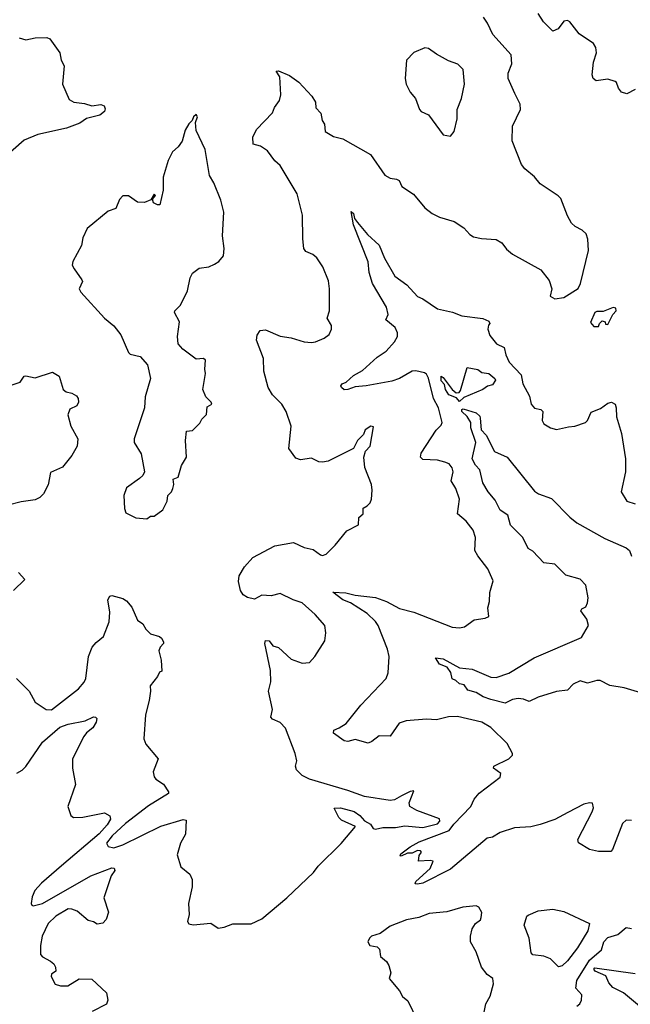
# Model space of a CAD drawing. Extents: x 2057697 to 2160550, y 827490 to 1016834.
# Tile 323 of 509: x 2132031 to 2135368, y 932873 to 938257. Entities that reach past the tile are written whole.
import ezdxf

# ---------------------------------------------------------------- set-up
doc = ezdxf.new("R2010")
doc.units = 0

msp = doc.modelspace()

# ---------------------------------------------------------------- linework, layer by layer
at = {"layer": '0CON20XD'}
for points in [[(2132014, 934655), (2132082.5, 934585), (2132115.6, 934525.6), (2132175.7, 934485.7), (2132205, 934483.1), (2132352, 934598), (2132383.3, 934635), (2132391.5, 934655), (2132406.1, 934775), (2132427.3, 934825), (2132449.1, 934850.9), (2132488.8, 934885), (2132519.6, 934965), (2132523.6, 935016.4), (2132511.9, 935085), (2132522.5, 935105), (2132535, 935108.1), (2132595, 935091.9), (2132615, 935080), (2132643.8, 935045), (2132675, 934973.3), (2132703.9, 934953.9), (2132720, 934925), (2132745, 934898.8), (2132795, 934883.8), (2132806.7, 934875), (2132816.7, 934855), (2132816.7, 934845), (2132798.8, 934825), (2132792, 934805), (2132804.2, 934755), (2132807.5, 934695), (2132795, 934690), (2132783.3, 934665), (2132743.3, 934615), (2132746.2, 934585), (2132738.8, 934535), (2132718, 934455), (2132710, 934325), (2132720, 934295), (2132787.5, 934215), (2132760, 934145), (2132766.4, 934116.4), (2132775, 934103.3), (2132815.9, 934075.9), (2132843.3, 934035), (2132843.3, 934025), (2132735, 933958.9), (2132608.8, 933861.2), (2132535.4, 933795), (2132504.4, 933755), (2132515, 933736.7), (2132545, 933729.2), (2132595, 933744.2), (2132802.5, 933847.5), (2132924, 933884), (2132940.7, 933880.7), (2132937, 933803), (2132908.8, 933755), (2132890.8, 933690.8), (2132911.2, 933625), (2132960, 933585), (2132973.8, 933555), (2132974, 933515), (2132953.6, 933423.6), (2132956.7, 933365), (2132947.5, 933325), (2132955, 933313.3), (2132978, 933308), (2133075, 933316.7), (2133115, 933290), (2133147.5, 933295), (2133195, 933313.1), (2133295, 933313.6), (2133355, 933340.7), (2133490.3, 933455), (2133635.7, 933594.3), (2133661.9, 933628.1), (2133788, 933752), (2133866.7, 933845), (2133789.7, 933879.7), (2133774.4, 933894.4), (2133750, 933945), (2133785, 933946.9), (2133858, 933928), (2133890, 933905), (2133915.8, 933875.8), (2133948.8, 933858.8), (2133963.6, 933833.6), (2133975, 933830), (2134015, 933840), (2134085, 933840), (2134135, 933849.5), (2134235, 933839.6), (2134315, 933859.1), (2134327.9, 933875), (2134325, 933887.5), (2134202, 933932), (2134162.5, 933955), (2134159.4, 933975), (2134185, 934040), (2134165, 934037.1), (2134117.1, 934012.9), (2134078.8, 933991.2), (2134055, 933987.1), (2133915, 934009.1), (2133825, 934042.1), (2133615, 934104.7), (2133574.6, 934124.6), (2133544.3, 934155), (2133538.1, 934175), (2133545.8, 934205), (2133537.1, 934245), (2133483, 934383), (2133455, 934414.3), (2133412.6, 934432.6), (2133403.2, 934443.2), (2133413.3, 934485), (2133390.6, 934585), (2133404.1, 934635.9), (2133401.2, 934698.8), (2133370, 934845), (2133375, 934862.5), (2133395, 934860), (2133413.8, 934833.8), (2133445, 934824), (2133515, 934760.8), (2133575, 934737.5), (2133615, 934741.2), (2133643.8, 934775), (2133698.9, 934861.1), (2133704.3, 934905), (2133698.6, 934945), (2133645.6, 935005), (2133575, 935068.9), (2133525, 935083.9), (2133455, 935118.9), (2133405, 935105.7), (2133355, 935109.4), (2133315, 935088.1), (2133275, 935096.9), (2133252.4, 935112.4), (2133238.2, 935135), (2133227.5, 935185), (2133229.5, 935215), (2133260, 935265), (2133305, 935315.8), (2133425, 935380), (2133528.1, 935398.1), (2133585, 935370), (2133635, 935360), (2133675, 935330), (2133685, 935326.7), (2133705, 935333.8), (2133755.6, 935384.4), (2133817.9, 935462.1), (2133882.5, 935495), (2133883.8, 935535), (2133907.5, 935555), (2133907.5, 935585), (2133930.6, 935599.4), (2133945.5, 935614.5), (2133954.4, 935635), (2133958.1, 935685), (2133953.1, 935715), (2133917.3, 935807.3), (2133910.8, 935865), (2133921.7, 935898.3), (2133945.8, 935925), (2133965, 936030), (2133950, 936035), (2133918.8, 936015), (2133910.7, 935989.3), (2133876.7, 935955), (2133855, 935912.5), (2133717, 935843), (2133685, 935836.7), (2133665, 935839.4), (2133625, 935858.9), (2133565, 935850), (2133539.4, 935859.4), (2133502.1, 935912.1), (2133514.3, 936035), (2133487.5, 936115), (2133463.7, 936153.7), (2133411.9, 936205), (2133388.2, 936245), (2133364.4, 936335), (2133363.3, 936405), (2133324.5, 936505), (2133329.1, 936530.9), (2133345, 936556.7), (2133375, 936561.2), (2133455, 936526.9), (2133515, 936516.7), (2133585, 936495.8), (2133625, 936492.5), (2133647.5, 936495), (2133695.5, 936514.5), (2133722, 936535), (2133735.8, 936565), (2133734.3, 936585), (2133710.8, 936625), (2133724.2, 936665), (2133724.5, 936785), (2133719.1, 936829.1), (2133688.5, 936905), (2133655, 936953.8), (2133632.7, 936972.7), (2133595, 936990), (2133583.8, 937005), (2133577.7, 937057.7), (2133577, 937187), (2133548.1, 937305), (2133455, 937460), (2133424.5, 937484.5), (2133385, 937538.8), (2133347.5, 937565), (2133306, 937576), (2133304.3, 937615), (2133325, 937656.2), (2133412.5, 937747.5), (2133424.2, 937775.8), (2133451.2, 937815), (2133458, 937845), (2133452, 937945), (2133432.5, 937975), (2133445, 937976.2), (2133505, 937951.2), (2133555.7, 937915.7), (2133628.3, 937838.3), (2133647.5, 937805), (2133650, 937775), (2133676.7, 937745), (2133683.3, 937705), (2133696.7, 937685), (2133700, 937645), (2133745, 937618.8), (2133797.5, 937605), (2133948.8, 937518.8), (2134027.1, 937407.1), (2134055, 937390), (2134090, 937385), (2134105, 937376.7), (2134120, 937345), (2134183.4, 937303.4), (2134245, 937228), (2134285, 937197.1), (2134325, 937177.1), (2134405, 937154), (2134457.9, 937117.9), (2134491.3, 937081.3), (2134510.3, 937070.3), (2134555, 937059.4), (2134635, 937055.7), (2134666.1, 937036.1), (2134691.5, 937001.5), (2134725, 936974.3), (2134879.5, 936889.5), (2134925, 936830), (2134938.8, 936785), (2134930, 936745), (2134955, 936730), (2135005, 936737.5), (2135083, 936787), (2135096.4, 936813.6), (2135140, 936995), (2135136.1, 937056.1), (2135126.7, 937085), (2135105, 937106.2), (2135065.9, 937125.9), (2135046.7, 937145), (2135024.2, 937184.2), (2134988.8, 937278.8), (2134974.1, 937294.1), (2134875, 937358.8), (2134845, 937396.7), (2134791.7, 937441.7), (2134774, 937465), (2134721.9, 937595), (2134724.2, 937675), (2134768, 937765), (2134765.8, 937795), (2134736.4, 937853.6), (2134700, 937935), (2134700.6, 937965), (2134721.1, 938015), (2134717.1, 938065), (2134615.9, 938175.9), (2134587.7, 938237.7), (2134565, 938270.6)], [(2135395, 937874.2), (2135348.3, 937851.7), (2135320.5, 937860.5), (2135302.9, 937882.9), (2135293.6, 937913.6), (2135285, 937918.8), (2135245, 937932), (2135182.3, 937922.3), (2135165.9, 937935.9), (2135158.8, 937955), (2135166.4, 938025), (2135183.5, 938075), (2135178.9, 938105), (2135166.2, 938126.2), (2135088.7, 938178.7), (2135037.5, 938245), (2135025, 938252.5), (2135005, 938249.2), (2134973.2, 938206.8), (2134944.3, 938194.3), (2134894.2, 938245), (2134865, 938290.8)], [(2132027.3, 938157.3), (2132065, 938146.7), (2132115, 938157.5), (2132178.8, 938158.8), (2132195, 938152.5), (2132250, 938075), (2132256.7, 938035), (2132273.3, 938005), (2132263.9, 937903.9), (2132301.2, 937821.2), (2132325.8, 937805.8), (2132385, 937798.6), (2132425, 937785.8), (2132475, 937793.3), (2132492.5, 937785), (2132498.8, 937768.8), (2132493.8, 937755), (2132468.8, 937735), (2132395, 937716.4), (2132358.9, 937691.1), (2132285.9, 937664.1), (2132130.2, 937629.8), (2132055, 937597.1), (2131949.2, 937505)], [(2134385, 937620), (2134406.2, 937645), (2134421.2, 937715), (2134421.2, 937765), (2134446, 937825), (2134462, 937905), (2134453.9, 937983.9), (2134425, 938013.8), (2134375, 938032), (2134308.3, 938068.3), (2134265, 938100), (2134245, 938103.3), (2134185, 938078), (2134144.5, 938035.5), (2134137.5, 937935), (2134142.5, 937905), (2134165, 937860), (2134194, 937825), (2134215.6, 937765), (2134225, 937754.4), (2134265, 937736.2), (2134345, 937626.7), (2134385, 937620)], [(2132725, 935527.5), (2132745, 935542.5), (2132765, 935542.5), (2132813.6, 935576.4), (2132837.5, 935625), (2132840, 935655), (2132860, 935675), (2132867, 935693), (2132872.5, 935715), (2132870, 935745), (2132897.5, 935755), (2132915, 935820), (2132942.5, 935865), (2132936.7, 935955), (2132943, 936007), (2132975, 936010), (2133015, 936050), (2133027, 936073), (2133051.7, 936098.3), (2133055, 936140), (2133080, 936155), (2133077.5, 936165), (2133048.8, 936195), (2133031.2, 936235), (2133047, 936323), (2133042.5, 936345), (2133045.8, 936395.8), (2133035, 936403.8), (2132995, 936400), (2132922.5, 936455), (2132896.7, 936485), (2132893.6, 936523.6), (2132903.8, 936605), (2132877.1, 936655), (2132879.2, 936665), (2132910, 936695), (2132948, 936775), (2132962, 936845), (2132975, 936870), (2133011.2, 936898.8), (2133065, 936905.8), (2133095, 936919.2), (2133118.8, 936935), (2133143.8, 936965), (2133148, 937005), (2133138.8, 937075), (2133146.2, 937205), (2133130.3, 937270.3), (2133092, 937365), (2133067.5, 937405), (2133045, 937547.5), (2132995, 937650), (2132992.5, 937695), (2133002.5, 937725), (2132995, 937737.5), (2132980, 937725), (2132972.5, 937705), (2132955, 937687.5), (2132935, 937652.5), (2132918.3, 937591.7), (2132897.7, 937562.3), (2132866.4, 937533.6), (2132842.7, 937487.3), (2132815.5, 937395), (2132814.4, 937325), (2132797.5, 937245), (2132783.6, 937243.6), (2132762.5, 937255), (2132757.5, 937275), (2132772.5, 937295), (2132765, 937302.5), (2132747.5, 937272.5), (2132713.6, 937256.4), (2132675, 937258.8), (2132625, 937293.8), (2132595, 937293.3), (2132576.4, 937273.6), (2132556.4, 937223.6), (2132515, 937210), (2132400, 937115), (2132375.5, 937064.5), (2132368.5, 937021.5), (2132321.2, 936935), (2132318, 936915), (2132328, 936895), (2132371.2, 936835), (2132373.8, 936825), (2132356.2, 936785), (2132365, 936766.7), (2132494.5, 936624.5), (2132545, 936583.3), (2132584.4, 936534.4), (2132625, 936436.2), (2132635, 936428), (2132690, 936415), (2132730, 936370), (2132745.9, 936294.1), (2132716, 936195), (2132712.5, 936135), (2132656.2, 935965), (2132656.7, 935945), (2132693.8, 935883.8), (2132712.5, 935785), (2132703.3, 935765), (2132685, 935747.5), (2132615, 935696.7), (2132600, 935655), (2132604.1, 935584.1), (2132610.8, 935560.8), (2132665, 935533.3), (2132725, 935527.5)], [(2135027.4, 933922.6), (2134955, 933884.5), (2134875, 933855.5), (2134825, 933843.9), (2134735, 933837.9), (2134657.6, 933812.4), (2134615, 933787.4), (2134585, 933781.6), (2134385, 933612.5), (2134233.9, 933536.1), (2134205, 933530), (2134192.5, 933532.5), (2134196.7, 933545), (2134273.8, 933615), (2134290, 933655), (2134275, 933660), (2134210, 933655), (2134213.8, 933686.2), (2134227.5, 933705), (2134221.7, 933711.7), (2134205, 933713.3), (2134175, 933700), (2134150.7, 933699.3), (2134115, 933683.3), (2134110, 933685), (2134113.3, 933695), (2134165, 933734.2), (2134215, 933760.9), (2134377.3, 933822.7), (2134402.8, 933857.2), (2134496.2, 933955), (2134514.5, 933995.5), (2134542, 934028), (2134656.2, 934115), (2134661.2, 934135), (2134620, 934165), (2134622, 934175), (2134705, 934215.5), (2134724.4, 934235), (2134724.4, 934245), (2134695, 934298.8), (2134606.5, 934386.5), (2134556.2, 934415), (2134423.1, 934446.9), (2134375, 934445.4), (2134308.3, 934428.3), (2134255, 934432.5), (2134143.6, 934423.6), (2134105, 934410), (2134055, 934338.8), (2133995, 934341.9), (2133955, 934309.2), (2133935, 934300.8), (2133865, 934320.6), (2133825, 934310.6), (2133805, 934314.4), (2133746.7, 934355), (2133748.3, 934371.7), (2133777.5, 934385), (2133815, 934408.8), (2133895, 934508.6), (2134034.4, 934655), (2134045.5, 934685), (2134050, 934775), (2134041.9, 934815), (2133989.3, 934945), (2133975.8, 934965.8), (2133929.3, 935009.3), (2133838.4, 935068.4), (2133796.9, 935085), (2133742.7, 935127.3), (2133813.6, 935123.6), (2133865, 935110.5), (2133975, 935097.5), (2134035.3, 935075.3), (2134106.8, 935036.8), (2134185, 935018.1), (2134395, 934935.4), (2134435, 934931.8), (2134462.7, 934937.3), (2134515, 934976.2), (2134575, 934983.8), (2134595, 934993.3), (2134589.3, 935040.7), (2134598.8, 935075), (2134600.8, 935125), (2134617.7, 935187.7), (2134588.8, 935255), (2134534.2, 935325), (2134518, 935355), (2134521.9, 935425), (2134510, 935465), (2134471.9, 935515), (2134424.3, 935555), (2134435.4, 935635), (2134415, 935692.5), (2134388.2, 935735), (2134399.1, 935785), (2134395, 935805.8), (2134377.6, 935827.6), (2134355, 935838.2), (2134315, 935847.9), (2134235, 935851.2), (2134221.2, 935865), (2134225, 935887.1), (2134307.3, 936012.7), (2134335, 936040), (2134339.6, 936055), (2134318.9, 936135), (2134293.2, 936185), (2134265, 936295.8), (2134255, 936317.8), (2134243.8, 936325), (2134195, 936337.1), (2134175, 936334.3), (2134105.8, 936295), (2134065, 936280.8), (2133925, 936253.9), (2133865, 936249.1), (2133824.2, 936234.2), (2133805, 936233.3), (2133790, 936245), (2133786.2, 936255), (2133793.3, 936265), (2133815.6, 936274.4), (2133855, 936311.9), (2133905, 936338.1), (2133985, 936410.6), (2134034.2, 936445), (2134079.2, 936495), (2134095.7, 936525), (2134095.7, 936545), (2134083.6, 936573.6), (2134031.2, 936615), (2134044.5, 936645), (2134036.2, 936685), (2133958.9, 936815), (2133940.9, 936875), (2133935, 936933.3), (2133855.8, 937134.2), (2133842.9, 937207.1), (2133855, 937196.7), (2133860, 937170), (2133877.3, 937147.3), (2133932.1, 937082.1), (2133995, 937024.2), (2134025, 936952.9), (2134081.8, 936855), (2134147.1, 936807.1), (2134205, 936743.8), (2134235, 936730), (2134315, 936676), (2134397, 936657), (2134447.3, 936637.3), (2134563, 936623), (2134595, 936607.5), (2134600, 936595), (2134593, 936587), (2134590, 936565), (2134600.3, 936530.3), (2134636.2, 936485), (2134678, 936465), (2134687.1, 936425), (2134705.7, 936385), (2134770.8, 936315), (2134781.4, 936265), (2134817.6, 936197.6), (2134825.8, 936155), (2134845, 936132.9), (2134880, 936125), (2134890.6, 936115), (2134886, 936065), (2134895, 936046.7), (2134932.5, 936025), (2134965, 936016), (2135031.2, 936031.2), (2135065, 936034.2), (2135124, 936055), (2135135, 936066), (2135155, 936110), (2135205, 936130), (2135245, 936160.6), (2135265, 936165.6), (2135284.5, 936154.5), (2135291.1, 936135), (2135291.8, 936085), (2135320.5, 935995), (2135342, 935855), (2135341.2, 935785), (2135318.8, 935675), (2135350, 935625), (2135395, 935609.2)], [(2135168.3, 936578.3), (2135195, 936580), (2135200, 936595), (2135215, 936610), (2135230, 936605), (2135231.7, 936591.7), (2135245, 936590), (2135273.3, 936645), (2135291.2, 936665), (2135289.3, 936679.3), (2135275, 936683.3), (2135219.3, 936660.7), (2135185, 936661.2), (2135174.1, 936655.9), (2135150.7, 936600.7), (2135168.3, 936578.3)], [(2131985, 936258), (2132033.3, 936275), (2132055, 936307.5), (2132065, 936310), (2132115, 936298), (2132209.3, 936329.3), (2132246.7, 936306.7), (2132268.8, 936235), (2132285, 936222), (2132315.5, 936215.5), (2132340.3, 936200.3), (2132350.8, 936185), (2132352.5, 936165), (2132343.3, 936145), (2132305, 936127.5), (2132293.9, 936096.1), (2132309.4, 936035), (2132348.6, 935965), (2132344.3, 935925), (2132315, 935873.3), (2132265, 935810), (2132198.8, 935781.2), (2132186.8, 935713.2), (2132160, 935665), (2132140.8, 935645), (2132115, 935631.1), (2132038.8, 935621.2), (2131967.3, 935602.7)], [(2134435, 936168.8), (2134418.9, 936188.9), (2134375.8, 936205), (2134358.1, 936235), (2134351.8, 936261.8), (2134335, 936282.5), (2134335, 936306.7), (2134345, 936301.2), (2134394.4, 936234.4), (2134416.1, 936216.1), (2134432, 936218), (2134440.8, 936229.2), (2134476.7, 936355), (2134535, 936343.3), (2134557.3, 936327.3), (2134595, 936321.8), (2134626.8, 936295), (2134630.6, 936285), (2134615, 936259.5), (2134587.2, 936252.8), (2134561.2, 936235), (2134458.3, 936191.7), (2134435, 936168.8)], [(2135425, 934576.9), (2135335, 934604.2), (2135255.9, 934615.9), (2135203.6, 934643.6), (2135185, 934644.5), (2135135, 934628.2), (2135095, 934641.8), (2135055, 934622.9), (2135025, 934591.1), (2134964.3, 934584.3), (2134865, 934552.5), (2134815, 934529.4), (2134785, 934541.2), (2134754.6, 934544.6), (2134725, 934538.8), (2134685, 934520.5), (2134605, 934540.4), (2134564.2, 934554.2), (2134525, 934578.2), (2134480.6, 934590.6), (2134460.3, 934620.3), (2134435, 934625.7), (2134414.4, 934644.4), (2134395, 934652.5), (2134387.8, 934687.8), (2134367.2, 934717.2), (2134325, 934733.8), (2134303, 934767), (2134345, 934761.9), (2134435, 934713.5), (2134504.7, 934704.7), (2134605, 934661.8), (2134635, 934660.9), (2134705, 934683.5), (2134843.3, 934766.7), (2135101.1, 934878.9), (2135138.8, 934945), (2135129.7, 934979.7), (2135097.5, 935025), (2135102.5, 935035), (2135125, 935046.7), (2135135, 935067.5), (2135137.3, 935095), (2135124.6, 935165), (2135095, 935197.1), (2135015, 935220), (2134955, 935280), (2134895, 935287.5), (2134835, 935350.4), (2134809.2, 935365), (2134780.5, 935425), (2134712.5, 935492.5), (2134698.3, 935548.3), (2134657.1, 935575), (2134629.5, 935629.5), (2134590.5, 935675), (2134561.9, 935725), (2134545.4, 935795), (2134521.8, 935821.8), (2134504.1, 935855), (2134524.4, 935945), (2134496.9, 936025), (2134495.8, 936055), (2134476.2, 936086.2), (2134447.1, 936115), (2134446.7, 936125), (2134455, 936128.1), (2134525, 936107.3), (2134545, 936088.6), (2134547.7, 936077.7), (2134552.7, 936015), (2134579.6, 935985), (2134626.1, 935896.1), (2134695, 935863.8), (2134845, 935679.2), (2134866.7, 935665), (2134937.9, 935637.9), (2135036.8, 935536.8), (2135075, 935505.8), (2135229.7, 935419.7), (2135345, 935368.6), (2135363.6, 935353.6), (2135375, 935323.8)], [(2132023.4, 935233.4), (2132058.8, 935195), (2131997.5, 935135)], [(2132015, 934136.2), (2132045, 934153.3), (2132065, 934173.3), (2132155, 934306.4), (2132251, 934389), (2132295, 934404.6), (2132387.8, 934422.2), (2132434.1, 934444.1), (2132445, 934443.8), (2132452, 934435), (2132448.1, 934415), (2132430.8, 934385), (2132395, 934358), (2132381.7, 934338.3), (2132320, 934215), (2132318.9, 934165), (2132335.4, 934075), (2132294.1, 933954.1), (2132310, 933905), (2132325, 933893.8), (2132376.4, 933896.4), (2132495, 933920), (2132523.4, 933903.4), (2132526.4, 933885), (2132508.9, 933855), (2132464.8, 933805), (2132259.2, 933630.8)], [(2135375, 933878.2), (2135345, 933879.5), (2135325, 933862.5), (2135270.8, 933719.2), (2135261.4, 933708.6), (2135195, 933707.9), (2135145, 933718.9), (2135085.5, 933755.5), (2135081.5, 933775), (2135160, 933925), (2135166.6, 933946.6), (2135162.3, 933972.3), (2135145.6, 933975.6), (2135115, 933967.5), (2135027.4, 933922.6)], [(2132259.2, 933630.8), (2132150.3, 933535), (2132113.6, 933495), (2132098.8, 933461.2), (2132094, 933425), (2132096.7, 933415), (2132105, 933411.4), (2132155.2, 933424.8), (2132419.1, 933575), (2132535, 933619.2), (2132547.5, 933617.5), (2132550, 933605), (2132531.4, 933575), (2132490, 933455), (2132516.1, 933376.1), (2132502.7, 933337.3), (2132485, 933316.7), (2132455, 933311.2), (2132435, 933324), (2132405, 933330.6), (2132345, 933382.2), (2132315.9, 933394.1), (2132295, 933394.3), (2132227.5, 933355), (2132185.5, 933314.5), (2132154.4, 933245.6), (2132144.2, 933195), (2132144, 933145), (2132155, 933132), (2132199.7, 933109.7), (2132217.5, 933095), (2132226.4, 933076.4), (2132227.5, 933055), (2132205, 933037.5), (2132202.5, 933025), (2132225, 932982.5), (2132254.1, 932974.1), (2132294.3, 932974.3), (2132355, 933012.5), (2132425, 933011.2), (2132504.3, 932935), (2132513.3, 932895), (2132505, 932874), (2132426.6, 932833.4)], [(2134560, 932785), (2134578.6, 932875), (2134602.1, 932917.9), (2134621.2, 932985), (2134616.7, 933015), (2134585.8, 933035.8), (2134555, 933076.7), (2134525, 933160), (2134494.4, 933215), (2134494.3, 933245.7), (2134504.2, 933285), (2134521.2, 933315), (2134548.8, 933335), (2134552.7, 933347.3), (2134555.8, 933375), (2134540.8, 933405), (2134525, 933410.9), (2134453.5, 933403.5), (2134365, 933378.9), (2134269, 933369), (2134211.5, 933348.5), (2134145, 933335.9), (2134055, 933299.8), (2134000.6, 933259.4), (2133954, 933245), (2133942, 933235), (2133934, 933215), (2133945, 933193.8), (2133985, 933187.5), (2133997.5, 933175), (2134002.5, 933135), (2134035, 933106.7), (2134048.8, 933085), (2134060, 933045), (2134050, 933015), (2134106.2, 932946.2), (2134123.8, 932915), (2134152.3, 932892.3), (2134205, 932783.3)], [(2134975, 933078.9), (2134932.2, 933122.2), (2134895, 933135.5), (2134835, 933144.4), (2134826, 933155), (2134815.4, 933235), (2134788.6, 933305), (2134802.5, 933355), (2134809.1, 933360.9), (2134865, 933384.3), (2134945, 933393.1), (2135005, 933380), (2135145.8, 933315.8), (2135135.2, 933275), (2135079, 933181), (2135025, 933111.6), (2134995, 933083.3), (2134975, 933078.9)], [(2135076.6, 932863.4), (2135092, 932875), (2135100.8, 932895), (2135103.8, 932925), (2135070.9, 932960.9), (2135075, 933002.7), (2135144.3, 933115), (2135209.9, 933170.1), (2135223.8, 933215), (2135245, 933238.1), (2135300.6, 933255), (2135345, 933292.5), (2135375, 933287.5)], [(2135440, 932845), (2135330.3, 932935), (2135272.4, 932965), (2135250.8, 932990.8), (2135235, 933028.8), (2135175.7, 933055), (2135169.5, 933065), (2135175, 933072.9), (2135395, 933042.1)]]:
    msp.add_lwpolyline(points, dxfattribs=at)

doc.saveas('drawing.dxf')
